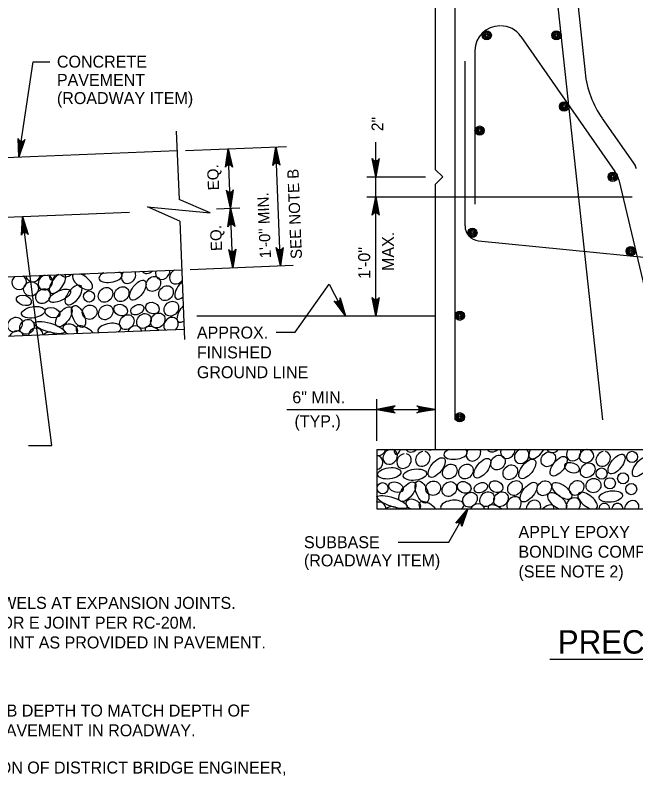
# Model space of a CAD drawing. Extents: x 638167 to 640248, y 296544 to 298920.
# Drawn here: x 638562.8 to 638721.8, y 297443.2 to 297638.1 of the extents above; entities that cross this region are included whole.
import ezdxf

# ---------------------------------------------------------------- set-up
doc = ezdxf.new("R2010")
doc.units = 0
doc.layers.add('1', color=7, linetype='Continuous')
doc.layers.add('50', color=7, linetype='Continuous')

# ---------------------------------------------------------------- blocks, each defined once
blk = doc.blocks.new('BAR')
at = {"layer": '50'}
for radius in [2, 1.5, 1, 0.5]:
    blk.add_circle((0, 0), radius, dxfattribs=at)

msp = doc.modelspace()

# ---------------------------------------------------------------- linework, layer by layer
at = {"layer": '1'}
for p, q in [((638670.41, 297696.37), (638670.41, 297598.58)), ((638701.13, 297696), (638708.78, 297623.41)), ((638675.49, 297534.44), (638675.49, 297689.38)), ((638696.49, 297689.79), (638713.27, 297534.44)), ((638692.34, 297632.69), (638716.43, 297598.09)), ((638680.57, 297629.06), (638680.57, 297589.69)), ((638563.7, 297601.73), (638567.38, 297626.22)), ((638567.38, 297626.22), (638571.67, 297626.22)), ((638678.03, 297584.12), (638678.03, 297626.39)), ((638713.15, 297611.7), (638721.57, 297599.61)), ((638604.03, 297608.43), (638604.74, 297590.86)), ((638655.14, 297561.11), (638655.14, 297605.58)), ((638604.24, 297603.35), (638311.35, 297591.64)), ((638606.37, 297603.44), (638632.31, 297604.48)), ((638618.57, 297573.42), (638617.35, 297603.88)), ((638630.73, 297573.91), (638629.51, 297604.36)), ((638670.41, 297598.58), (638672.31, 297596.67)), ((638652.83, 297596.67), (638667.89, 297596.67)), ((638670.41, 297594.77), (638672.31, 297596.67)), ((638717.4, 297595.93), (638730.81, 297539.33)), ((638670.41, 297594.77), (638670.41, 297526.82)), ((638652.83, 297591.59), (638720.86, 297591.59)), ((638614.31, 297588.5), (638620.32, 297588.74)), ((638515.95, 297584.57), (638592.09, 297587.62)), ((638572.16, 297527.85), (638564.64, 297586.52)), ((638604.96, 297585.33), (638606.17, 297555.03)), ((638681.46, 297580.33), (638833.55, 297565.28)), ((638318.5, 297561.42), (638605.46, 297572.9)), ((638607.59, 297572.98), (638633.97, 297574.04)), ((638634.46, 297556.9), (638643.25, 297569.24)), ((638643.25, 297569.24), (638647.43, 297561.11)), ((638609.33, 297561.11), (638670.41, 297561.11)), ((638384.24, 297548.8), (638606.06, 297557.67)), ((638629.65, 297556.9), (638634.46, 297556.9)), ((638655.41, 297529.08), (638655.41, 297539.74)), ((638632.38, 297537.1), (638670.41, 297537.1)), ((638566.21, 297527.85), (638572.16, 297527.85)), ((638655.41, 297526.82), (638655.41, 297511.58)), ((638655.41, 297526.82), (638670.41, 297526.82)), ((638670.41, 297526.82), (638965.68, 297526.82)), ((638671.68, 297526.82), (638738.99, 297526.82)), ((638655.41, 297511.58), (638980.69, 297511.58)), ((638673.85, 297503.06), (638678.74, 297511.58)), ((638660.92, 297503.06), (638673.85, 297503.06)), ((638699.77, 297473.11), (638917.19, 297473.11))]:
    msp.add_line(p, q, dxfattribs=at)
for points in [[(638563.7, 297601.73), (638563.53, 297606.51), (638563.63, 297606.31), (638563.72, 297606.11), (638563.87, 297606), (638564.01, 297605.88), (638564.16, 297605.83), (638564.31, 297605.78), (638564.47, 297605.78), (638564.63, 297605.79), (638564.8, 297605.86), (638564.97, 297605.93), (638565.12, 297606.09), (638565.27, 297606.25), (638563.7, 297601.73), (638565.12, 297606.09), (638564.97, 297605.93), (638563.7, 297601.73), (638564.8, 297605.86), (638564.63, 297605.79), (638563.7, 297601.73), (638564.47, 297605.78), (638564.31, 297605.78), (638563.7, 297601.73), (638564.16, 297605.83), (638564.01, 297605.88), (638563.7, 297601.73), (638563.87, 297606), (638563.72, 297606.11), (638563.7, 297601.73), (638563.63, 297606.31)], [(638617.35, 297603.88), (638618.42, 297599.22), (638618.28, 297599.4), (638618.15, 297599.57), (638617.99, 297599.66), (638617.83, 297599.74), (638617.67, 297599.77), (638617.51, 297599.79), (638617.36, 297599.75), (638617.2, 297599.72), (638617.05, 297599.62), (638616.89, 297599.52), (638616.77, 297599.33), (638616.66, 297599.15), (638617.35, 297603.88), (638616.77, 297599.33), (638616.89, 297599.52), (638617.35, 297603.88), (638617.05, 297599.62), (638617.2, 297599.72), (638617.35, 297603.88), (638617.36, 297599.75), (638617.51, 297599.79), (638617.35, 297603.88), (638617.67, 297599.77), (638617.83, 297599.74), (638617.35, 297603.88), (638617.99, 297599.66), (638618.15, 297599.57), (638617.35, 297603.88), (638618.28, 297599.4)], [(638629.51, 297604.36), (638630.58, 297599.71), (638630.45, 297599.88), (638630.32, 297600.06), (638630.15, 297600.14), (638629.99, 297600.23), (638629.84, 297600.25), (638629.68, 297600.27), (638629.52, 297600.24), (638629.36, 297600.21), (638629.21, 297600.11), (638629.06, 297600.01), (638628.94, 297599.82), (638628.82, 297599.64), (638629.51, 297604.36), (638628.94, 297599.82), (638629.06, 297600.01), (638629.51, 297604.36), (638629.21, 297600.11), (638629.36, 297600.21), (638629.51, 297604.36), (638629.52, 297600.24), (638629.68, 297600.27), (638629.51, 297604.36), (638629.84, 297600.25), (638629.99, 297600.23), (638629.51, 297604.36), (638630.15, 297600.14), (638630.32, 297600.06), (638629.51, 297604.36), (638630.45, 297599.88)], [(638655.14, 297596.67), (638654.26, 297601.37), (638654.39, 297601.19), (638654.51, 297601.01), (638654.67, 297600.92), (638654.83, 297600.82), (638654.99, 297600.8), (638655.14, 297600.77), (638655.3, 297600.8), (638655.46, 297600.82), (638655.62, 297600.92), (638655.77, 297601.01), (638655.9, 297601.19), (638656.02, 297601.37), (638655.14, 297596.67), (638655.9, 297601.19), (638655.77, 297601.01), (638655.14, 297596.67), (638655.62, 297600.92), (638655.46, 297600.82), (638655.14, 297596.67), (638655.3, 297600.8), (638655.14, 297600.77), (638655.14, 297596.67), (638654.99, 297600.8), (638654.83, 297600.82), (638655.14, 297596.67), (638654.67, 297600.92), (638654.51, 297601.01), (638655.14, 297596.67), (638654.39, 297601.19)], [(638617.96, 297588.65), (638616.89, 297593.31), (638617.02, 297593.13), (638617.16, 297592.96), (638617.32, 297592.87), (638617.48, 297592.78), (638617.64, 297592.76), (638617.79, 297592.74), (638617.95, 297592.78), (638618.11, 297592.81), (638618.26, 297592.91), (638618.41, 297593.01), (638618.53, 297593.19), (638618.65, 297593.38), (638617.96, 297588.65), (638618.53, 297593.19), (638618.41, 297593.01), (638617.96, 297588.65), (638618.26, 297592.91), (638618.11, 297592.81), (638617.96, 297588.65), (638617.95, 297592.78), (638617.79, 297592.74), (638617.96, 297588.65), (638617.64, 297592.76), (638617.48, 297592.78), (638617.96, 297588.65), (638617.32, 297592.87), (638617.16, 297592.96), (638617.96, 297588.65), (638617.02, 297593.13)], [(638604.96, 297585.33), (638596.64, 297588.99), (638612.7, 297587.46), (638604.74, 297590.86)], [(638655.14, 297591.59), (638656.02, 297586.9), (638655.9, 297587.08), (638655.77, 297587.26), (638655.62, 297587.35), (638655.46, 297587.45), (638655.3, 297587.47), (638655.14, 297587.5), (638654.99, 297587.47), (638654.83, 297587.45), (638654.67, 297587.35), (638654.51, 297587.26), (638654.39, 297587.08), (638654.26, 297586.9), (638655.14, 297591.59), (638654.39, 297587.08), (638654.51, 297587.26), (638655.14, 297591.59), (638654.67, 297587.35), (638654.83, 297587.45), (638655.14, 297591.59), (638654.99, 297587.47), (638655.14, 297587.5), (638655.14, 297591.59), (638655.3, 297587.47), (638655.46, 297587.45), (638655.14, 297591.59), (638655.62, 297587.35), (638655.77, 297587.26), (638655.14, 297591.59), (638655.9, 297587.08)], [(638617.96, 297588.65), (638619.03, 297583.99), (638618.89, 297584.17), (638618.76, 297584.34), (638618.6, 297584.43), (638618.44, 297584.52), (638618.28, 297584.54), (638618.12, 297584.56), (638617.97, 297584.53), (638617.81, 297584.49), (638617.66, 297584.39), (638617.5, 297584.29), (638617.38, 297584.11), (638617.27, 297583.92), (638617.96, 297588.65), (638617.38, 297584.11), (638617.5, 297584.29), (638617.96, 297588.65), (638617.66, 297584.39), (638617.81, 297584.49), (638617.96, 297588.65), (638617.97, 297584.53), (638618.12, 297584.56), (638617.96, 297588.65), (638618.28, 297584.54), (638618.44, 297584.52), (638617.96, 297588.65), (638618.6, 297584.43), (638618.76, 297584.34), (638617.96, 297588.65), (638618.89, 297584.17)], [(638564.64, 297586.52), (638566.11, 297581.97), (638565.96, 297582.13), (638565.81, 297582.3), (638565.65, 297582.37), (638565.48, 297582.44), (638565.32, 297582.45), (638565.16, 297582.46), (638565.01, 297582.41), (638564.85, 297582.36), (638564.71, 297582.25), (638564.56, 297582.14), (638564.46, 297581.94), (638564.36, 297581.75), (638564.64, 297586.52), (638564.46, 297581.94), (638564.56, 297582.14), (638564.64, 297586.52), (638564.71, 297582.25), (638564.85, 297582.36), (638564.64, 297586.52), (638565.01, 297582.41), (638565.16, 297582.46), (638564.64, 297586.52), (638565.32, 297582.45), (638565.48, 297582.44), (638564.64, 297586.52), (638565.65, 297582.37), (638565.81, 297582.3), (638564.64, 297586.52), (638565.96, 297582.13)], [(638618.57, 297573.42), (638617.5, 297578.08), (638617.63, 297577.91), (638617.76, 297577.73), (638617.93, 297577.64), (638618.09, 297577.56), (638618.25, 297577.53), (638618.4, 297577.51), (638618.56, 297577.55), (638618.72, 297577.58), (638618.87, 297577.68), (638619.02, 297577.78), (638619.14, 297577.97), (638619.26, 297578.15), (638618.57, 297573.42), (638619.14, 297577.97), (638619.02, 297577.78), (638618.57, 297573.42), (638618.87, 297577.68), (638618.72, 297577.58), (638618.57, 297573.42), (638618.56, 297577.55), (638618.4, 297577.51), (638618.57, 297573.42), (638618.25, 297577.53), (638618.09, 297577.56), (638618.57, 297573.42), (638617.93, 297577.64), (638617.76, 297577.73), (638618.57, 297573.42), (638617.63, 297577.91)], [(638630.73, 297573.91), (638629.66, 297578.57), (638629.8, 297578.39), (638629.93, 297578.22), (638630.09, 297578.13), (638630.25, 297578.04), (638630.41, 297578.02), (638630.57, 297578), (638630.72, 297578.03), (638630.88, 297578.07), (638631.03, 297578.17), (638631.19, 297578.27), (638631.31, 297578.45), (638631.42, 297578.64), (638630.73, 297573.91), (638631.31, 297578.45), (638631.19, 297578.27), (638630.73, 297573.91), (638631.03, 297578.17), (638630.88, 297578.07), (638630.73, 297573.91), (638630.72, 297578.03), (638630.57, 297578), (638630.73, 297573.91), (638630.41, 297578.02), (638630.25, 297578.04), (638630.73, 297573.91), (638630.09, 297578.13), (638629.93, 297578.22), (638630.73, 297573.91), (638629.8, 297578.39)], [(638647.43, 297561.11), (638644.5, 297564.89), (638644.69, 297564.78), (638644.89, 297564.68), (638645.07, 297564.67), (638645.25, 297564.66), (638645.41, 297564.71), (638645.56, 297564.75), (638645.69, 297564.85), (638645.81, 297564.95), (638645.91, 297565.1), (638646.01, 297565.26), (638646.04, 297565.48), (638646.07, 297565.69), (638647.43, 297561.11), (638646.04, 297565.48), (638646.01, 297565.26), (638647.43, 297561.11), (638645.91, 297565.1), (638645.81, 297564.95), (638647.43, 297561.11), (638645.69, 297564.85), (638645.56, 297564.75), (638647.43, 297561.11), (638645.41, 297564.71), (638645.25, 297564.66), (638647.43, 297561.11), (638645.07, 297564.67), (638644.89, 297564.68), (638647.43, 297561.11), (638644.69, 297564.78)], [(638655.14, 297561.11), (638654.26, 297565.81), (638654.39, 297565.63), (638654.51, 297565.45), (638654.67, 297565.36), (638654.83, 297565.26), (638654.99, 297565.24), (638655.14, 297565.21), (638655.3, 297565.24), (638655.46, 297565.26), (638655.62, 297565.36), (638655.77, 297565.45), (638655.9, 297565.63), (638656.02, 297565.81), (638655.14, 297561.11), (638655.9, 297565.63), (638655.77, 297565.45), (638655.14, 297561.11), (638655.62, 297565.36), (638655.46, 297565.26), (638655.14, 297561.11), (638655.3, 297565.24), (638655.14, 297565.21), (638655.14, 297561.11), (638654.99, 297565.24), (638654.83, 297565.26), (638655.14, 297561.11), (638654.67, 297565.36), (638654.51, 297565.45), (638655.14, 297561.11), (638654.39, 297565.63)], [(638655.41, 297537.1), (638660.11, 297536.22), (638659.92, 297536.34), (638659.74, 297536.47), (638659.65, 297536.63), (638659.56, 297536.79), (638659.53, 297536.94), (638659.5, 297537.1), (638659.53, 297537.26), (638659.56, 297537.42), (638659.65, 297537.57), (638659.74, 297537.73), (638659.92, 297537.86), (638660.11, 297537.98), (638655.41, 297537.1), (638659.92, 297537.86), (638659.74, 297537.73), (638655.41, 297537.1), (638659.65, 297537.57), (638659.56, 297537.42), (638655.41, 297537.1), (638659.53, 297537.26), (638659.5, 297537.1), (638655.41, 297537.1), (638659.53, 297536.94), (638659.56, 297536.79), (638655.41, 297537.1), (638659.65, 297536.63), (638659.74, 297536.47), (638655.41, 297537.1), (638659.92, 297536.34)], [(638670.41, 297537.1), (638665.71, 297536.22), (638665.89, 297536.34), (638666.07, 297536.47), (638666.17, 297536.63), (638666.26, 297536.79), (638666.29, 297536.94), (638666.31, 297537.1), (638666.29, 297537.26), (638666.26, 297537.42), (638666.17, 297537.57), (638666.07, 297537.73), (638665.89, 297537.86), (638665.71, 297537.98), (638670.41, 297537.1), (638665.89, 297537.86), (638666.07, 297537.73), (638670.41, 297537.1), (638666.17, 297537.57), (638666.26, 297537.42), (638670.41, 297537.1), (638666.29, 297537.26), (638666.31, 297537.1), (638670.41, 297537.1), (638666.29, 297536.94), (638666.26, 297536.79), (638670.41, 297537.1), (638666.17, 297536.63), (638666.07, 297536.47), (638670.41, 297537.1), (638665.89, 297536.34)], [(638678.74, 297511.58), (638677.16, 297507.07), (638677.15, 297507.29), (638677.13, 297507.51), (638677.04, 297507.67), (638676.95, 297507.83), (638676.82, 297507.93), (638676.7, 297508.03), (638676.55, 297508.09), (638676.4, 297508.14), (638676.22, 297508.14), (638676.03, 297508.14), (638675.84, 297508.04), (638675.64, 297507.95), (638678.74, 297511.58), (638675.84, 297508.04), (638676.03, 297508.14), (638678.74, 297511.58), (638676.22, 297508.14), (638676.4, 297508.14), (638678.74, 297511.58), (638676.55, 297508.09), (638676.7, 297508.03), (638678.74, 297511.58), (638676.82, 297507.93), (638676.95, 297507.83), (638678.74, 297511.58), (638677.04, 297507.67), (638677.13, 297507.51), (638678.74, 297511.58), (638677.15, 297507.29)]]:
    msp.add_lwpolyline(points, dxfattribs=at)
for centre, radius, start, end in [((638686.92, 297629.06), 6.35, 90, 180), ((638687.13, 297629.06), 6.35, 34.8545, 90), ((638733.73, 297626.04), 25.08, 186.0207, 214.8545), ((638719.48, 297598.16), 2.54, 13.3245, 34.8545), ((638711.22, 297594.47), 6.35, 13.3245, 34.8545), ((638681.84, 297584.12), 3.81, 180, 264.3483)]:
    msp.add_arc(centre, radius, start, end, dxfattribs=at)
for centre, major_axis, ratio, start_param, end_param in [((638587.21, 297571.13), (-2.97, -0.48), 0.479042, 5.260141, 9.956857), ((638589.72, 297574.15), (1.29, 1.57), 0.844245, 3.627473, 3.943366), ((638591.79, 297571.29), (1.29, 1.57), 0.844245, 1.619643, 5.951196), ((638596.77, 297573.85), (1.29, 1.57), 0.844245, 2.967408, 4.603431), ((638600.55, 297572.31), (1.29, 1.57), 0.844245, 2.008108, 5.562731), ((638604.16, 297571.15), (1.29, 1.57), 0.844245, 1.11244, 4.773193), ((638563.78, 297569.66), (-1.75, -0.78), 0.948581, 4.858014, 10.05193), ((638567.37, 297571.66), (-1.75, -0.78), 0.948581, 6.041055, 8.868889), ((638570.51, 297569.63), (1.29, 1.57), 0.844245, 0.812597, 6.758242), ((638573.62, 297569.39), (-1.76, -2.44), 0.479042, 3.984367, 9.301958), ((638572.51, 297574.32), (0.45, 4.03), 0.282192, 2.36721, 4.002176), ((638575.95, 297572.98), (1.29, 1.57), 0.844245, 2.937326, 4.633513), ((638580.02, 297569.88), (-2.44, 1.76), 0.479042, 6.144575, 11.609923), ((638580.83, 297573.71), (1.29, 1.57), 0.844245, 3.456732, 4.114107), ((638586.45, 297574.65), (-1.76, -2.44), 0.479042, 0.238343, 0.481611), ((638605.74, 297567.94), (-1.76, -2.44), 0.479042, 4.204006, 7.267307), ((638606.33, 297562), (-1.76, -2.44), 0.479042, 4.365569, 7.105744), ((638602.7, 297558.78), (1.29, 1.57), 0.844245, 4.644979, 9.209045), ((638576.91, 297557.62), (1.88, -0.58), 0.646802, 5.825434, 10.881517), ((638580.93, 297556.4), (-2.44, 1.76), 0.479042, 4.285286, 7.186027), ((638586.92, 297557.67), (-2.97, -0.48), 0.479042, 2.351329, 6.582484), ((638593.32, 297556.62), (1.29, 1.57), 0.844245, 5.644884, 8.209141), ((638562.99, 297555.35), (1.29, 1.57), 0.844245, 5.676034, 8.17799), ((638568.05, 297556.1), (-1.75, -0.78), 0.948581, 2.768835, 5.857924), ((638571.48, 297555.07), (-1.75, -0.78), 0.948581, 3.464469, 5.16229), ((638598.64, 297556.28), (-2.44, 1.76), 0.479042, 4.69169, 6.779622), ((638655.79, 297527.11), (-1.78, -0.71), 0.948581, 1.006363, 2.585704), ((638658.85, 297524.95), (1.35, 1.52), 0.844245, 0.812597, 6.758242), ((638661.03, 297529.57), (0.61, 4.01), 0.282192, 2.36721, 4.002176), ((638662.4, 297523.88), (1.35, 1.52), 0.844245, 0.812597, 6.758242), ((638664.42, 297528.08), (1.35, 1.52), 0.844245, 2.937326, 4.633513), ((638667.2, 297524.42), (1.35, 1.52), 0.844245, 0.812597, 6.758242), ((638669.33, 297528.62), (1.35, 1.52), 0.844245, 3.456732, 4.114107), ((638675.59, 297525.79), (-2.99, -0.36), 0.479042, 5.260141, 9.956857), ((638674.97, 297529.33), (-1.86, -2.36), 0.479042, 0.238343, 0.481611), ((638678.22, 297528.7), (1.35, 1.52), 0.844245, 3.627473, 3.943366), ((638680.17, 297525.76), (1.35, 1.52), 0.844245, 1.619643, 5.951196), ((638685.26, 297528.12), (1.35, 1.52), 0.844245, 2.967408, 4.603431), ((638688.98, 297526.43), (1.35, 1.52), 0.844245, 2.008108, 5.562731), ((638692.53, 297525.13), (1.35, 1.52), 0.844245, 1.11244, 6.458399), ((638696.55, 297526.97), (-1.86, -2.36), 0.479042, 5.130486, 8.155839), ((638700.63, 297527.94), (1.35, 1.52), 0.844245, 2.840874, 4.729965), ((638705.85, 297525.8), (1.35, 1.52), 0.844245, 1.646659, 5.92418), ((638709.14, 297525.13), (-1.76, -0.7), 0.87402, 4.347672, 10.501851), ((638713.42, 297524.42), (1.35, 1.52), 0.844245, 0.812597, 6.758242), ((638655.1, 297523.47), (-1.78, -0.71), 0.948581, 1.372097, 4.185875), ((638701.64, 297513.55), (-2.36, 1.86), 0.479042, 3.037298, 8.434015), ((638709.42, 297513.68), (-2.36, 1.86), 0.479042, 2.873239, 8.598074), ((638653.67, 297513.79), (1.35, 1.52), 0.844245, 5.154902, 5.892272), ((638664.76, 297512.7), (1.85, -0.65), 0.646802, 5.825434, 10.881517), ((638674.77, 297512.35), (-2.99, -0.36), 0.479042, 2.351329, 6.582484), ((638690.58, 297512.82), (1.35, 1.52), 0.844245, 4.644979, 9.209045), ((638695.55, 297511.92), (1.35, 1.52), 0.844245, 5.179508, 8.674516), ((638705.78, 297512.56), (1.35, 1.52), 0.844245, 4.815265, 9.038759), ((638720.73, 297511.86), (1.35, 1.52), 0.844245, 5.210279, 8.643745), ((638655.85, 297511.54), (-1.78, -0.71), 0.948581, 2.768835, 4.584774), ((638659.23, 297510.37), (-1.78, -0.71), 0.948581, 3.464469, 5.16229), ((638668.73, 297511.32), (-2.36, 1.86), 0.479042, 4.285286, 7.186027), ((638681.12, 297511.04), (1.35, 1.52), 0.844245, 5.644884, 8.209141), ((638686.42, 297510.49), (-2.36, 1.86), 0.479042, 4.69169, 6.779622), ((638698.61, 297510.14), (-1.86, -2.36), 0.479042, 2.538262, 4.464878), ((638713.71, 297511.6), (0, 1.43), 0.982495, 4.698978, 7.867393), ((638717.08, 297511.6), (0, 1.43), 0.982495, 4.698978, 7.867393)]:
    msp.add_ellipse(centre, major_axis=major_axis, ratio=ratio, start_param=start_param, end_param=end_param, dxfattribs=at)
for centre, major_axis, ratio in [((638594.2, 297567.65), (-1.76, -2.44), 0.479042), ((638598.16, 297569.26), (1.29, 1.57), 0.844245), ((638566.82, 297567.99), (-1.75, -0.78), 0.948581), ((638569.89, 297566.12), (1.29, 1.57), 0.844245), ((638577.72, 297566.42), (-1.76, -2.44), 0.479042), ((638585.91, 297566.46), (1.29, 1.57), 0.844245), ((638590.06, 297566.64), (1.29, 1.57), 0.844245), ((638601.42, 297566.89), (1.29, 1.57), 0.844245), ((638565, 297565.04), (1.88, -0.58), 0.646802), ((638574.2, 297566.23), (2.71, 1.28), 0.422273), ((638581.69, 297566.03), (-0.06, 1.43), 0.982495), ((638597.93, 297563.06), (1.64, -0.76), 0.796199), ((638602.78, 297562.92), (1.29, 1.57), 0.844245), ((638567.38, 297562), (-2.97, -0.48), 0.479042), ((638572.31, 297561.9), (1.88, -0.58), 0.646802), ((638575.24, 297560.85), (-1.76, -2.44), 0.479042), ((638578.99, 297560.94), (1.23, -2.74), 0.479042), ((638581.85, 297562.02), (-1.75, -0.78), 0.948581), ((638585.99, 297561.98), (1.29, 1.57), 0.844245), ((638589.78, 297562.56), (1.64, -0.76), 0.796199), ((638594.03, 297562.65), (1.59, 0.79), 0.687276), ((638562.73, 297558.83), (1.29, 1.57), 0.844245), ((638565.78, 297558.27), (1.29, 1.57), 0.844245), ((638591.37, 297559.46), (1.29, 1.57), 0.844245), ((638595.75, 297559.77), (1.29, 1.57), 0.844245), ((638599.3, 297559.88), (1.29, 1.57), 0.844245), ((638571.52, 297558.08), (3.89, -1.14), 0.282192), ((638686.46, 297523.48), (1.35, 1.52), 0.844245), ((638699.35, 297524.32), (1.35, 1.52), 0.844245), ((638702, 297522.54), (-1.86, -2.36), 0.479042), ((638716.85, 297523.1), (-1.86, -2.36), 0.479042), ((638720.82, 297524.94), (0, 1.43), 0.982495), ((638670.76, 297522.21), (-1.86, -2.36), 0.479042), ((638682.44, 297522.03), (-1.86, -2.36), 0.479042), ((638693.98, 297521.86), (-1.86, -2.36), 0.479042), ((638705.43, 297522.15), (1.85, -0.65), 0.646802), ((638709.46, 297521.5), (1.35, 1.52), 0.844245), ((638723.06, 297522.37), (-1.86, -2.36), 0.479042), ((638658.62, 297520.73), (-2.99, -0.36), 0.479042), ((638665.2, 297520.37), (-2.99, -0.36), 0.479042), ((638674.11, 297521.17), (1.35, 1.52), 0.844245), ((638678.26, 297521.19), (1.35, 1.52), 0.844245), ((638689.62, 297520.98), (1.35, 1.52), 0.844245), ((638713, 297520.67), (0, 1.43), 0.982495), ((638710.92, 297517.57), (-1.78, -0.71), 0.948581), ((638715.13, 297518.18), (0, 1.43), 0.982495), ((638718.51, 297519.43), (0, 1.43), 0.982495), ((638656.89, 297516.91), (0, 1.43), 0.982495), ((638660.33, 297517.16), (1.85, -0.65), 0.646802), ((638663.23, 297515.99), (-1.86, -2.36), 0.479042), ((638666.98, 297515.94), (1.12, -2.79), 0.479042), ((638669.87, 297516.9), (-1.78, -0.71), 0.948581), ((638674.01, 297516.69), (1.35, 1.52), 0.844245), ((638677.82, 297517.12), (1.61, -0.83), 0.796199), ((638682.07, 297517.04), (1.62, 0.73), 0.687276), ((638685.98, 297517.3), (1.61, -0.83), 0.796199), ((638690.82, 297516.96), (1.35, 1.52), 0.844245), ((638694.33, 297515.9), (-1.86, -2.36), 0.479042), ((638698.3, 297516.89), (1.35, 1.52), 0.844245), ((638702.83, 297516.21), (-2.36, 1.86), 0.479042), ((638706.59, 297516.97), (1.35, 1.52), 0.844245), ((638720.61, 297516.67), (0, 1.43), 0.982495), ((638679.29, 297513.96), (1.35, 1.52), 0.844245), ((638683.68, 297514.09), (1.35, 1.52), 0.844245), ((638687.22, 297514.07), (1.35, 1.52), 0.844245), ((638715.38, 297514.77), (-2.99, -0.36), 0.479042), ((638659.39, 297513.37), (3.84, -1.3), 0.282192)]:
    msp.add_ellipse(centre, major_axis=major_axis, ratio=ratio, dxfattribs=at)

# ---------------------------------------------------------------- block references
at = {"layer": '1', "xscale": 0.5953136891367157, "yscale": 0.5953136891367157, "rotation": -90.00000000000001}
for p in [(638683.57, 297632.98), (638701.43, 297632.98), (638703.4, 297614.73), (638681.76, 297608.55), (638715.86, 297596.73), (638679.9, 297582.36), (638720.5, 297577.66), (638676.68, 297561.12), (638676.68, 297535.08)]:
    msp.add_blockref('BAR', p, dxfattribs=at)

# ---------------------------------------------------------------- texts
at = {"layer": '1'}
for s, height, rotation, p in [('CONCRETE', 3.072, 360, (638573.46, 297624.7)), ('PAVEMENT', 3.072, 360, (638573.46, 297620.03)), ('(ROADWAY ITEM)', 3.072, 360, (638573.46, 297615.36)), ('2"', 3, 90, (638657.07, 297608.41)), ('EQ.', 2.88, 92.2906, (638615.04, 297593.32)), ('SEE NOTE B', 2.88, 92.2906, (638636.26, 297575.73)), ('1\'-0" MIN.', 2.88, 92.2906, (638628.32, 297575.91)), ('EQ.', 2.88, 92.2906, (638615.8, 297577.75)), ('MAX.', 3.072, 90, (638659.84, 297572.58)), ('1\'-0"', 3.072, 90, (638653.72, 297570.54))]:
    msp.add_text(s, height=height, rotation=rotation, dxfattribs=at).set_placement(p)
for s, height, p in [('APPROX.', 3.072, (638609.32, 297555.26)), ('FINISHED', 3.072, (638609.32, 297550.18)), ('GROUND LINE', 3.072, (638609.32, 297545.11)), ('6" MIN.', 3.072, (638633.77, 297538.67)), ('(TYP.)', 3.072, (638634.32, 297532.54)), ('APPLY EPOXY', 3.072, (638691.72, 297504.17)), ('SUBBASE', 3.072, (638636.75, 297501.54)), ('BONDING COMPOUND', 3.072, (638691.72, 297499.1)), ('(ROADWAY ITEM)', 3.072, (638636.75, 297496.87)), ('(SEE NOTE 2)', 3.072, (638691.72, 297494.03)), ('PROVIDE DOWELS AT EXPANSION JOINTS.', 3.072, (638533.42, 297485.98)), ('USE TYPE D OR E JOINT PER RC-20M.', 3.072, (638533.42, 297480.91)), ('PRECAST 42" F-SHAPE CONCRETE BARRIER', 6, (638701.77, 297474.52)), ('USE SAME JOINT AS PROVIDED IN PAVEMENT.', 3.072, (638533.42, 297475.84)), ('MOMENT SLAB DEPTH TO MATCH DEPTH OF', 3.072, (638533.42, 297458.39)), ('CONCRETE PAVEMENT IN ROADWAY.', 3.072, (638533.42, 297453.32)), ('AT DISCRETION OF DISTRICT BRIDGE ENGINEER, ', 3.072, (638533, 297443.78))]:
    msp.add_text(s, height=height, dxfattribs=at).set_placement(p)

doc.saveas('drawing.dxf')
